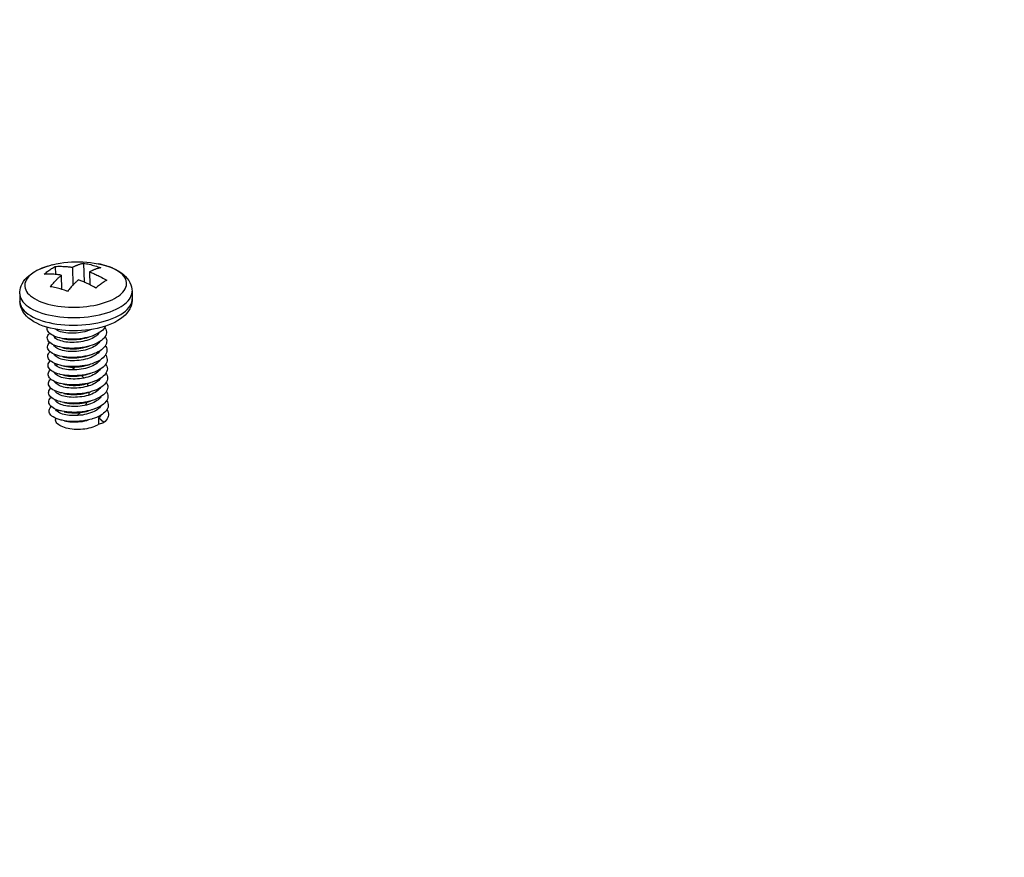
# Model space of a CAD drawing. Header units: millimetres. Extents: x 6 to 414, y 7 to 290.
# Tile 308 of 341: x 141.98 to 146.79, y 200.18 to 204.28. Entities that reach past the tile are written whole.
import ezdxf

# ---------------------------------------------------------------- set-up
doc = ezdxf.new("R2010")
doc.units = ezdxf.units.MM
doc.header["$LTSCALE"] = 23.1
doc.layers.get('0').update_dxf_attribs({"linetype": 'CONTINUOUS'})
for name, color, linetype in [('03_ALL_AXES', 7, 'CONTINUOUS'), ('09_ALL_ROUNDS', 7, 'CONTINUOUS'), ('20_ALL_FEATURES', 7, 'CONTINUOUS')]:
    doc.layers.add(name, color=color, linetype=linetype)
doc.styles.get("Standard").update_dxf_attribs({"font": 'txt', "width": 0.6})
doc.dimstyles.get("Standard").update_dxf_attribs({"dimtxt": 2.5, "dimasz": 1.8, "dimexe": 0.05, "dimexo": 0.0625, "dimtad": 1, "dimzin": 0, "dimdsep": 46, "dimtxsty": 'Standard', "dimblk": '_FILLED', "dimblk1": '_FILLED', "dimblk2": '_FILLED', "dimcen": 0.09, "dimadec": 0, "dimazin": 0, "dimtol": 1, "dimtp": 0.01, "dimtm": 0.01, "dimtfac": 1, "dimtofl": 0, "dimtmove": 0, "dimatfit": 3, "dimldrblk": '_FILLED', "dimfxl": 0, "dimtolj": 1, "dimtzin": 0, "dimarcsym": 0})

# ---------------------------------------------------------------- blocks, each defined once
blk = doc.blocks.new('_FILLED')
at = {"color": 0, "linetype": 'ByBlock'}
blk.add_solid([(0, 0), (-1, 0.2222), (-1, -0.2222)], dxfattribs=at)

msp = doc.modelspace()

# ---------------------------------------------------------------- linework, layer by layer
at = {"color": 40, "linetype": 'Continuous'}
msp.add_line((142.1522, 202.4142), (142.152, 202.4162), dxfattribs=at)
for points in [[(142.1561, 202.5838), (142.1565, 202.5842), (142.1569, 202.5847), (142.1573, 202.5852), (142.1577, 202.5856), (142.1581, 202.586), (142.1585, 202.5864), (142.159, 202.5869), (142.1594, 202.5873), (142.1599, 202.5876), (142.1603, 202.588), (142.1608, 202.5883), (142.1612, 202.5887), (142.1616, 202.589), (142.1621, 202.5893), (142.1625, 202.5896)], [(142.2312, 202.577), (142.2322, 202.5764), (142.2332, 202.5757), (142.2343, 202.5751), (142.2353, 202.5745), (142.2363, 202.5738), (142.2373, 202.5732), (142.2383, 202.5725), (142.2393, 202.5718), (142.2403, 202.5712), (142.2413, 202.5705), (142.2424, 202.5697), (142.2435, 202.569), (142.2446, 202.5682), (142.2457, 202.5674), (142.2468, 202.5666), (142.2479, 202.5658), (142.249, 202.565), (142.2501, 202.5642), (142.2511, 202.5634)], [(142.2813, 202.5353), (142.2822, 202.5343), (142.2831, 202.5333), (142.2839, 202.5323), (142.2848, 202.5313), (142.2856, 202.5303), (142.2864, 202.5293), (142.2872, 202.5283), (142.2881, 202.5273), (142.2888, 202.5263), (142.2896, 202.5253), (142.2904, 202.5243), (142.2911, 202.5233)], [(142.3075, 202.496), (142.308, 202.495), (142.3084, 202.494), (142.3088, 202.493), (142.3092, 202.492), (142.3096, 202.491), (142.31, 202.4899), (142.3104, 202.489), (142.3107, 202.4881), (142.311, 202.4872), (142.3113, 202.4863), (142.3116, 202.4854), (142.3119, 202.4845), (142.3122, 202.4836)], [(142.3165, 202.4536), (142.3165, 202.4526), (142.3164, 202.4516), (142.3164, 202.4506), (142.3164, 202.4496), (142.3163, 202.4486), (142.3162, 202.4476), (142.3162, 202.4466), (142.3161, 202.4456), (142.316, 202.4445), (142.3159, 202.4435), (142.3158, 202.4425), (142.3156, 202.4415), (142.3155, 202.4405), (142.3154, 202.4394)], [(142.3059, 202.4055), (142.3054, 202.4043), (142.305, 202.4032), (142.3045, 202.402), (142.304, 202.4009), (142.3035, 202.3997), (142.3029, 202.3986), (142.3024, 202.3975), (142.3019, 202.3964), (142.3014, 202.3953), (142.3009, 202.3942), (142.3003, 202.3931), (142.2998, 202.3921), (142.2993, 202.391), (142.2987, 202.39)], [(142.1689, 202.355), (142.1684, 202.3558), (142.168, 202.3567), (142.1675, 202.3576), (142.1671, 202.3585), (142.1666, 202.3594), (142.1662, 202.3603), (142.1658, 202.3612), (142.1654, 202.3622), (142.165, 202.3631), (142.1646, 202.364), (142.1642, 202.3648), (142.1639, 202.3657), (142.1636, 202.3665), (142.1633, 202.3673)], [(142.2747, 202.3548), (142.2738, 202.3537), (142.2728, 202.3527), (142.2719, 202.3517), (142.2709, 202.3507), (142.27, 202.3497), (142.269, 202.3487), (142.268, 202.3477), (142.267, 202.3468), (142.2661, 202.3458), (142.2651, 202.3449), (142.2641, 202.344), (142.2631, 202.3431), (142.2621, 202.3422), (142.2611, 202.3414), (142.2601, 202.3405), (142.259, 202.3397)]]:
    msp.add_lwpolyline(points, dxfattribs=at)
at = {"layer": '03_ALL_AXES', "color": 7, "linetype": 'Continuous'}
for p, q in [((141.9779, 202.9353), (141.9788, 202.8981)), ((142.5277, 202.9483), (142.5286, 202.9111)), ((142.1523, 202.3275), (142.1525, 202.32))]:
    msp.add_line(p, q, dxfattribs=at)
msp.add_lwpolyline([(142.1375, 203.0774), (142.1565, 203.0817), (142.1753, 203.0853), (142.1941, 203.0881), (142.2129, 203.0903), (142.2316, 203.0917), (142.2503, 203.0924), (142.2689, 203.0925), (142.2875, 203.0919), (142.306, 203.0906), (142.3245, 203.0887), (142.343, 203.086), (142.3616, 203.0827)], dxfattribs=at)
at = {"layer": '09_ALL_ROUNDS', "color": 7, "linetype": 'Continuous'}
for p, q in [((142.1374, 203.0773), (142.1308, 203.0757)), ((142.1375, 203.0774), (142.1374, 203.0773)), ((142.4014, 203.0726), (142.3883, 203.0764)), ((142.0424, 203.0371), (142.0349, 203.0314)), ((142.1046, 202.7988), (142.1223, 202.7945)), ((142.3753, 202.7706), (142.357, 202.7662)), ((142.3931, 202.7758), (142.3753, 202.7706)), ((142.4104, 202.7817), (142.3931, 202.7758))]:
    msp.add_line(p, q, dxfattribs=at)
for points in [[(142.0349, 203.0333), (142.0487, 203.0423), (142.0636, 203.0505), (142.0794, 203.058), (142.0962, 203.0647), (142.1134, 203.0706), (142.1313, 203.0758)], [(142.3616, 203.0827), (142.3785, 203.079), (142.3961, 203.0743), (142.4131, 203.0688), (142.4295, 203.0625), (142.4451, 203.0554), (142.4596, 203.0476), (142.473, 203.0389), (142.485, 203.0297), (142.4953, 203.0201), (142.5041, 203.0103), (142.5113, 203.0002), (142.5171, 202.9901), (142.5216, 202.9798), (142.5249, 202.9694), (142.5269, 202.9589), (142.5277, 202.9483)], [(142.3883, 203.0764), (142.3729, 203.0803), (142.3616, 203.0827)], [(141.9779, 202.9353), (141.9782, 202.9452), (141.9795, 202.9551), (141.9819, 202.9651), (141.9855, 202.975), (141.9902, 202.985), (141.9962, 202.995), (142.0037, 203.0049), (142.0126, 203.0147), (142.023, 203.0242), (142.0349, 203.0333)], [(142.0349, 203.0314), (142.0275, 203.025), (142.0206, 203.0179), (142.0146, 203.0103), (142.0097, 203.0025), (142.006, 202.9946), (142.0037, 202.9865), (142.0027, 202.9785), (142.003, 202.9705), (142.0045, 202.9625), (142.0074, 202.9547), (142.0115, 202.9469), (142.0169, 202.9394), (142.0236, 202.9321), (142.0314, 202.925), (142.0403, 202.9182), (142.0504, 202.9117), (142.0616, 202.9056), (142.0737, 202.8999), (142.0868, 202.8946), (142.1007, 202.8898), (142.1155, 202.8854), (142.1309, 202.8816), (142.147, 202.8782), (142.1637, 202.8754), (142.1808, 202.8732), (142.1982, 202.8715), (142.216, 202.8704), (142.2339, 202.8699), (142.252, 202.8699), (142.27, 202.8706), (142.2879, 202.8718), (142.3057, 202.8736), (142.3231, 202.8759), (142.3402, 202.8788), (142.3569, 202.8822), (142.373, 202.8862), (142.3884, 202.8906), (142.4032, 202.8956), (142.4171, 202.9009), (142.43, 202.9067), (142.4418, 202.9126), (142.4522, 202.9187), (142.4613, 202.9247)], [(142.1154, 203.0712), (142.1006, 203.0663), (142.0867, 203.0609), (142.0737, 203.0552), (142.062, 203.0492), (142.0516, 203.0432), (142.0424, 203.0371)], [(142.4613, 202.9247), (142.4689, 202.9304), (142.4762, 202.9368), (142.4832, 202.9439), (142.4892, 202.9515), (142.4941, 202.9593), (142.4977, 202.9673), (142.5001, 202.9753), (142.5011, 202.9834), (142.5008, 202.9914), (142.4993, 202.9993), (142.4964, 203.0072), (142.4922, 203.0149), (142.4868, 203.0225), (142.4802, 203.0298), (142.4724, 203.0369), (142.4635, 203.0436), (142.4534, 203.0501), (142.4422, 203.0562), (142.4301, 203.0619), (142.417, 203.0672), (142.4047, 203.0715)], [(141.9779, 202.9353), (141.9782, 202.9303), (141.98, 202.9215), (141.9831, 202.9128), (141.9877, 202.9043), (141.9937, 202.896), (142.001, 202.8879), (142.0096, 202.8801), (142.0195, 202.8726), (142.0306, 202.8655), (142.0429, 202.8588), (142.0563, 202.8525), (142.0707, 202.8466), (142.0861, 202.8413), (142.1024, 202.8365), (142.1194, 202.8322)], [(142.4838, 202.8798), (142.4922, 202.8861), (142.5003, 202.8932), (142.5079, 202.901), (142.5146, 202.9094), (142.52, 202.918), (142.524, 202.9268), (142.5266, 202.9356), (142.5277, 202.9445), (142.5277, 202.9483)], [(141.9788, 202.8981), (141.9789, 202.8962), (141.9801, 202.8871), (141.983, 202.8781), (141.9873, 202.8692), (141.9931, 202.8606), (142.0004, 202.8521), (142.0091, 202.844), (142.0192, 202.8362), (142.0305, 202.8288), (142.0432, 202.8218), (142.057, 202.8153), (142.0719, 202.8093), (142.0878, 202.8038), (142.1046, 202.7988)], [(142.128, 202.7674), (142.1104, 202.7721), (142.0934, 202.7776), (142.077, 202.7839), (142.0614, 202.791), (142.0469, 202.7988), (142.0335, 202.8074), (142.0215, 202.8166), (142.0112, 202.8262), (142.0024, 202.8361), (141.9952, 202.8461), (141.9894, 202.8563), (141.9849, 202.8666), (141.9817, 202.877), (141.9796, 202.8875), (141.9788, 202.8981)], [(142.5286, 202.9111), (142.5283, 202.9012), (142.527, 202.8912), (142.5246, 202.8813), (142.5211, 202.8713), (142.5163, 202.8614), (142.5103, 202.8514), (142.5028, 202.8414), (142.4939, 202.8317), (142.4835, 202.8222), (142.4717, 202.8131)], [(142.4847, 202.8426), (142.4952, 202.8506), (142.5044, 202.859), (142.5121, 202.8677), (142.5184, 202.8765), (142.5232, 202.8855), (142.5265, 202.8946), (142.5283, 202.9037), (142.5286, 202.9111)], [(142.1194, 202.8322), (142.1371, 202.8285), (142.1555, 202.8254), (142.1744, 202.823), (142.1936, 202.8211), (142.2132, 202.8199), (142.233, 202.8193), (142.2529, 202.8194), (142.2728, 202.8201), (142.2926, 202.8214), (142.3121, 202.8234), (142.3314, 202.826), (142.3503, 202.8292), (142.3686, 202.833)], [(142.3686, 202.833), (142.3863, 202.8373), (142.4034, 202.8422), (142.4197, 202.8477), (142.435, 202.8536), (142.4493, 202.8599), (142.4623, 202.8665), (142.4738, 202.8731), (142.4838, 202.8798)], [(142.3972, 202.8028), (142.4143, 202.8082), (142.4305, 202.8142), (142.4458, 202.8206), (142.4599, 202.8275), (142.4729, 202.8348), (142.4847, 202.8426)], [(142.1223, 202.7945), (142.1407, 202.7908), (142.1598, 202.7877), (142.1794, 202.7853), (142.1994, 202.7835), (142.2196, 202.7824), (142.2401, 202.782), (142.2607, 202.7823), (142.2812, 202.7833), (142.3016, 202.7849), (142.3217, 202.7872), (142.3414, 202.7902), (142.3606, 202.7938)], [(142.3606, 202.7938), (142.3793, 202.798), (142.3972, 202.8028)], [(142.4717, 202.8131), (142.4578, 202.8041), (142.443, 202.7958), (142.4271, 202.7884), (142.4104, 202.7817)], [(142.1647, 202.7602), (142.1461, 202.7635), (142.128, 202.7674)], [(142.357, 202.7662), (142.3383, 202.7625), (142.3193, 202.7594), (142.3001, 202.7571), (142.2806, 202.7555), (142.2611, 202.7546), (142.2415, 202.7543), (142.2221, 202.7547), (142.2027, 202.7559), (142.1835, 202.7577), (142.1647, 202.7602)]]:
    msp.add_lwpolyline(points, dxfattribs=at)
at = {"layer": '20_ALL_FEATURES', "color": 7, "linetype": 'Continuous'}
for p, q in [((142.2904, 203.0854), (142.2925, 202.993)), ((142.1521, 203.0695), (142.1531, 203.0301)), ((142.1815, 203.0265), (142.1832, 202.9572)), ((142.2357, 203.065), (142.2378, 202.9773)), ((142.3197, 203.0424), (142.3212, 202.9793)), ((142.1574, 202.7589), (142.1525, 202.7623)), ((142.3981, 202.7775), (142.3977, 202.7764)), ((142.3056, 202.7208), (142.3171, 202.7242)), ((142.3067, 202.6761), (142.3182, 202.6794)), ((142.3077, 202.6313), (142.3193, 202.6347)), ((142.1751, 202.586), (142.1646, 202.5889)), ((142.3088, 202.5865), (142.3203, 202.5899)), ((142.3098, 202.5418), (142.3214, 202.5452)), ((142.1762, 202.5412), (142.1748, 202.5416)), ((142.1772, 202.4965), (142.1749, 202.4971)), ((142.3109, 202.497), (142.3224, 202.5004)), ((142.1655, 202.4893), (142.1606, 202.4925)), ((142.312, 202.4523), (142.3235, 202.4556)), ((142.313, 202.4075), (142.3246, 202.4109)), ((142.3634, 202.3278), (142.3641, 202.2968)), ((142.3889, 202.3055), (142.3634, 202.3278)), ((142.3641, 202.2968), (142.3889, 202.3055))]:
    msp.add_line(p, q, dxfattribs=at)
for points in [[(142.2357, 203.065), (142.2378, 203.0661), (142.2399, 203.0672), (142.242, 203.0683), (142.2441, 203.0693), (142.2462, 203.0703), (142.2483, 203.0713), (142.2505, 203.0723), (142.2527, 203.0733), (142.255, 203.0743), (142.2574, 203.0753), (142.2599, 203.0763), (142.2626, 203.0774), (142.2654, 203.0784), (142.2684, 203.0794), (142.2716, 203.0805), (142.275, 203.0816), (142.2786, 203.0826), (142.2824, 203.0836), (142.2863, 203.0845), (142.2904, 203.0854)], [(142.2904, 203.0854), (142.2973, 203.0842), (142.3043, 203.0829), (142.3113, 203.0815), (142.3183, 203.0799), (142.3253, 203.0782), (142.3323, 203.0764), (142.3393, 203.0745), (142.3463, 203.0724), (142.3533, 203.0702), (142.3604, 203.0679), (142.3674, 203.0654), (142.3744, 203.0629)], [(142.0979, 203.0311), (142.1024, 203.035), (142.1069, 203.0387), (142.1114, 203.0424), (142.1159, 203.0459), (142.1205, 203.0493), (142.125, 203.0526)], [(142.1815, 203.0265), (142.1778, 203.0271), (142.1739, 203.0277), (142.1698, 203.0283), (142.1654, 203.0288), (142.1607, 203.0294), (142.1558, 203.0299), (142.1507, 203.0303), (142.1455, 203.0308), (142.1401, 203.0311), (142.1346, 203.0314), (142.1289, 203.0316), (142.123, 203.0317), (142.117, 203.0317), (142.1108, 203.0316), (142.1044, 203.0314), (142.0979, 203.0311)], [(142.125, 203.0526), (142.1295, 203.0557), (142.134, 203.0587), (142.1386, 203.0616), (142.1431, 203.0644), (142.1476, 203.067), (142.1521, 203.0695)], [(142.1277, 202.9701), (142.1317, 202.9749), (142.1356, 202.9795), (142.1393, 202.9839), (142.1429, 202.9879), (142.1462, 202.9917), (142.1494, 202.9951), (142.1523, 202.9982), (142.1551, 203.0011), (142.1577, 203.0038), (142.1601, 203.0063), (142.1625, 203.0087), (142.1647, 203.0109), (142.1669, 203.013), (142.169, 203.0151), (142.1711, 203.017), (142.1731, 203.019), (142.1752, 203.0209), (142.1773, 203.0228), (142.1794, 203.0246), (142.1815, 203.0265)], [(142.1521, 203.0695), (142.1585, 203.0698), (142.1647, 203.07), (142.1709, 203.0701), (142.177, 203.0701), (142.1829, 203.07), (142.1886, 203.0698), (142.1942, 203.0695), (142.1997, 203.0692), (142.205, 203.0688), (142.2101, 203.0683), (142.215, 203.0678), (142.2197, 203.0673), (142.2241, 203.0667), (142.2282, 203.0661), (142.2321, 203.0655), (142.2357, 203.065)], [(142.3744, 203.0629), (142.3703, 203.062), (142.3663, 203.0611), (142.3625, 203.06), (142.3589, 203.059), (142.3555, 203.0579), (142.3523, 203.0569), (142.3493, 203.0558), (142.3465, 203.0548), (142.3439, 203.0538), (142.3414, 203.0528), (142.339, 203.0518), (142.3367, 203.0508), (142.3345, 203.0498), (142.3324, 203.0488), (142.3303, 203.0478), (142.3282, 203.0468), (142.3261, 203.0457), (142.324, 203.0447), (142.3219, 203.0436), (142.3197, 203.0424)], [(142.3197, 203.0424), (142.3234, 203.041), (142.3274, 203.0395), (142.3315, 203.0378), (142.336, 203.036), (142.3407, 203.0341), (142.3456, 203.0319), (142.3507, 203.0297), (142.356, 203.0272), (142.3615, 203.0247), (142.367, 203.022), (142.3728, 203.0191), (142.3787, 203.0161), (142.3849, 203.0128), (142.3912, 203.0093), (142.3976, 203.0057), (142.4042, 203.0019)], [(142.2655, 203.004), (142.2634, 203.0021), (142.2613, 203.0002), (142.2593, 202.9984), (142.2572, 202.9964), (142.2551, 202.9945), (142.253, 202.9925), (142.2509, 202.9905), (142.2487, 202.9884), (142.2465, 202.9861), (142.2441, 202.9838), (142.2416, 202.9812), (142.239, 202.9785), (142.2362, 202.9756), (142.2333, 202.9724), (142.2302, 202.969), (142.2268, 202.9653), (142.2233, 202.9613), (142.2196, 202.9569), (142.2157, 202.9524), (142.2118, 202.9475)], [(142.3248, 202.9775), (142.3188, 202.9806), (142.313, 202.9835), (142.3073, 202.9862), (142.3018, 202.9888), (142.2965, 202.9912), (142.2913, 202.9935), (142.2864, 202.9957), (142.2817, 202.9976), (142.2772, 202.9994), (142.2731, 203.0011), (142.2692, 203.0026), (142.2655, 203.004)], [(142.35, 202.9634), (142.3435, 202.9672), (142.3372, 202.9708), (142.3309, 202.9742), (142.3248, 202.9775)], [(142.377, 202.9849), (142.3725, 202.9817), (142.368, 202.9783), (142.3635, 202.9748), (142.359, 202.9711), (142.3545, 202.9673), (142.35, 202.9634)], [(142.4042, 203.0019), (142.3996, 202.9994), (142.3951, 202.9968), (142.3906, 202.994), (142.3861, 202.9911), (142.3815, 202.9881), (142.377, 202.9849)], [(142.1837, 202.9571), (142.1767, 202.9592), (142.1697, 202.9611), (142.1627, 202.9629), (142.1557, 202.9646), (142.1487, 202.9662), (142.1417, 202.9676), (142.1347, 202.9689), (142.1277, 202.9701)], [(142.2118, 202.9475), (142.2048, 202.9501), (142.1977, 202.9526), (142.1907, 202.9549), (142.1837, 202.9571)], [(142.1253, 202.7409), (142.1205, 202.7455), (142.1167, 202.7503), (142.114, 202.7552), (142.1124, 202.7602), (142.112, 202.7653), (142.1127, 202.7704), (142.1131, 202.7714)], [(142.1259, 202.6966), (142.1212, 202.7012), (142.1175, 202.7059), (142.1149, 202.7109), (142.1134, 202.7159), (142.1131, 202.721), (142.1139, 202.7261), (142.1158, 202.7311), (142.1189, 202.7361), (142.123, 202.741), (142.1242, 202.742)], [(142.1719, 202.7203), (142.1641, 202.7223), (142.1546, 202.7254), (142.1459, 202.7288), (142.1381, 202.7325), (142.1312, 202.7366), (142.1253, 202.7409)], [(142.3293, 202.761), (142.3239, 202.7586), (142.3151, 202.7551), (142.3057, 202.7521), (142.296, 202.7494), (142.2859, 202.7471), (142.2756, 202.7453), (142.2652, 202.7439), (142.2546, 202.7429), (142.2441, 202.7423), (142.2335, 202.7421), (142.2231, 202.7425), (142.213, 202.7432), (142.2033, 202.7443), (142.1942, 202.7459), (142.1856, 202.7478), (142.1775, 202.7501), (142.17, 202.7527), (142.1633, 202.7557), (142.1574, 202.7589)], [(142.3777, 202.7526), (142.3702, 202.7472), (142.3618, 202.7421), (142.3526, 202.7373), (142.3426, 202.7329), (142.332, 202.7289), (142.3206, 202.7252)], [(142.3667, 202.7451), (142.3636, 202.7405), (142.3591, 202.7354), (142.3538, 202.7306)], [(142.3977, 202.7764), (142.3943, 202.7702), (142.3898, 202.7642), (142.3842, 202.7583), (142.3777, 202.7526)], [(142.3946, 202.7708), (142.3961, 202.7688), (142.3993, 202.7626), (142.4014, 202.7564), (142.4024, 202.7501), (142.4022, 202.7437), (142.4009, 202.7374), (142.3985, 202.7311)], [(142.1265, 202.6522), (142.1218, 202.6568), (142.1182, 202.6616), (142.1157, 202.6666), (142.1144, 202.6716), (142.1142, 202.6767), (142.1151, 202.6818), (142.1171, 202.6868), (142.1202, 202.6918), (142.1245, 202.6966), (142.1252, 202.6973)], [(142.173, 202.6755), (142.1643, 202.6778), (142.1549, 202.6809), (142.1462, 202.6844), (142.1385, 202.6881), (142.1317, 202.6922), (142.1259, 202.6966)], [(142.1587, 202.714), (142.1537, 202.7175), (142.1496, 202.7211), (142.1464, 202.7249), (142.1442, 202.7288), (142.1439, 202.7298)], [(142.3408, 202.7216), (142.3331, 202.7175), (142.3248, 202.7138), (142.316, 202.7103), (142.3066, 202.7073), (142.2968, 202.7046), (142.2867, 202.7023), (142.2764, 202.7005), (142.2659, 202.6991), (142.2552, 202.6981), (142.2446, 202.6975), (142.2342, 202.6974), (142.2239, 202.6977), (142.2139, 202.6984), (142.2043, 202.6996), (142.1951, 202.7011), (142.1865, 202.7031), (142.1785, 202.7053), (142.1711, 202.708), (142.1645, 202.7109), (142.1587, 202.714)], [(142.3206, 202.7252), (142.309, 202.7221), (142.2968, 202.7194), (142.2844, 202.7172), (142.2717, 202.7155), (142.2589, 202.7143), (142.246, 202.7136), (142.2333, 202.7134), (142.2208, 202.7137), (142.2085, 202.7145), (142.1966, 202.7158), (142.1852, 202.7175), (142.1743, 202.7197), (142.1719, 202.7203)], [(142.1872, 202.7166), (142.1949, 202.7149), (142.2041, 202.7133), (142.2138, 202.7122), (142.2238, 202.7114), (142.2342, 202.7111), (142.2448, 202.7113), (142.2554, 202.7118), (142.2659, 202.7128), (142.2763, 202.7143), (142.2866, 202.7161), (142.2967, 202.7184), (142.3056, 202.7208)], [(142.3781, 202.7073), (142.3705, 202.7019), (142.3621, 202.6969), (142.3528, 202.6921), (142.3427, 202.6877), (142.332, 202.6838), (142.3216, 202.6805)], [(142.3538, 202.7306), (142.3477, 202.726), (142.3408, 202.7216)], [(142.3678, 202.7003), (142.3647, 202.6957), (142.3602, 202.6907), (142.3549, 202.6859)], [(142.3985, 202.7311), (142.395, 202.7249), (142.3904, 202.7189), (142.3848, 202.713), (142.3781, 202.7073)], [(142.3956, 202.726), (142.3975, 202.7234), (142.4006, 202.7173), (142.4026, 202.7111), (142.4035, 202.7048), (142.4032, 202.6984), (142.4018, 202.6921), (142.3993, 202.6858)], [(142.1327, 202.6035), (142.1271, 202.6079), (142.1225, 202.6125), (142.119, 202.6173), (142.1166, 202.6222), (142.1154, 202.6273), (142.1153, 202.6324), (142.1163, 202.6375), (142.1184, 202.6425), (142.1217, 202.6475), (142.126, 202.6523), (142.1262, 202.6525)], [(142.1741, 202.6307), (142.1644, 202.6333), (142.1551, 202.6365), (142.1466, 202.6399), (142.1389, 202.6437), (142.1322, 202.6479), (142.1265, 202.6522)], [(142.16, 202.6691), (142.1549, 202.6726), (142.1508, 202.6762), (142.1476, 202.68), (142.1453, 202.6839), (142.145, 202.685)], [(142.1606, 202.6247), (142.1556, 202.6281), (142.1516, 202.6317), (142.1485, 202.6355), (142.1463, 202.6394), (142.1461, 202.6402)], [(142.3418, 202.6768), (142.3341, 202.6727), (142.3257, 202.6689), (142.3168, 202.6655), (142.3075, 202.6624), (142.2977, 202.6598), (142.2877, 202.6576), (142.2774, 202.6557), (142.267, 202.6543), (142.2564, 202.6533), (142.2458, 202.6527), (142.2354, 202.6526), (142.2252, 202.6529), (142.2152, 202.6537), (142.2056, 202.6548), (142.1965, 202.6563), (142.1879, 202.6582), (142.1799, 202.6605), (142.1726, 202.663), (142.1659, 202.6659), (142.16, 202.6691)], [(142.3216, 202.6805), (142.3089, 202.6771), (142.2968, 202.6744), (142.2843, 202.6723), (142.2716, 202.6706), (142.2588, 202.6694), (142.2459, 202.6688), (142.2332, 202.6686), (142.2207, 202.669), (142.2084, 202.6698), (142.1966, 202.6711), (142.1852, 202.6729), (142.1744, 202.6752), (142.173, 202.6755)], [(142.1883, 202.6718), (142.1959, 202.6701), (142.205, 202.6686), (142.2147, 202.6674), (142.2247, 202.6667), (142.2349, 202.6664), (142.2454, 202.6665), (142.256, 202.667), (142.2666, 202.668), (142.2771, 202.6695), (142.2875, 202.6713), (142.2976, 202.6736), (142.3067, 202.6761)], [(142.3785, 202.6621), (142.3709, 202.6567), (142.3623, 202.6517), (142.3529, 202.6469), (142.3428, 202.6426), (142.3321, 202.6387), (142.3227, 202.6357)], [(142.3549, 202.6859), (142.3487, 202.6812), (142.3418, 202.6768)], [(142.3559, 202.6411), (142.3498, 202.6365), (142.343, 202.6321)], [(142.3689, 202.6555), (142.3687, 202.6552), (142.3652, 202.6504), (142.361, 202.6456), (142.3559, 202.6411)], [(142.3993, 202.6858), (142.3957, 202.6796), (142.391, 202.6736), (142.3852, 202.6677), (142.3785, 202.6621)], [(142.4001, 202.6405), (142.3964, 202.6343), (142.3916, 202.6283), (142.3857, 202.6224), (142.3789, 202.6168)], [(142.3967, 202.6813), (142.3988, 202.6781), (142.4019, 202.672), (142.4038, 202.6657), (142.4045, 202.6594), (142.4042, 202.6531), (142.4027, 202.6467), (142.4001, 202.6405)], [(142.1332, 202.5591), (142.1277, 202.5635), (142.1232, 202.5682), (142.1198, 202.573), (142.1175, 202.5779), (142.1164, 202.583), (142.1164, 202.5881), (142.1175, 202.5932), (142.1197, 202.5982), (142.1231, 202.6032), (142.1273, 202.6077)], [(142.1646, 202.5889), (142.1553, 202.592), (142.1469, 202.5955), (142.1393, 202.5993), (142.1327, 202.6035)], [(142.1619, 202.5798), (142.1569, 202.5832), (142.1528, 202.5868), (142.1497, 202.5906), (142.1474, 202.5944), (142.1471, 202.5954)], [(142.343, 202.6321), (142.3354, 202.6281), (142.3272, 202.6243), (142.3184, 202.6209), (142.309, 202.6178), (142.2992, 202.6151), (142.2891, 202.6129), (142.2788, 202.611), (142.2683, 202.6096), (142.2575, 202.6085), (142.2467, 202.608), (142.236, 202.6079), (142.2255, 202.6082), (142.2153, 202.609), (142.2057, 202.6102), (142.1966, 202.6117), (142.1881, 202.6137), (142.1801, 202.616), (142.1728, 202.6186), (142.1663, 202.6215), (142.1606, 202.6247)], [(142.3227, 202.6357), (142.3207, 202.6351), (142.3089, 202.6321), (142.2967, 202.6295), (142.2842, 202.6273), (142.2715, 202.6257), (142.2587, 202.6246), (142.2458, 202.624), (142.2331, 202.6239), (142.2206, 202.6243), (142.2084, 202.6251), (142.1966, 202.6265), (142.1853, 202.6284), (142.1741, 202.6307)], [(142.1893, 202.627), (142.1972, 202.6253), (142.2063, 202.6238), (142.2159, 202.6226), (142.2259, 202.6219), (142.2361, 202.6216), (142.2465, 202.6217), (142.2571, 202.6223), (142.2677, 202.6233), (142.2782, 202.6247), (142.2885, 202.6265), (142.2985, 202.6288), (142.3077, 202.6313)], [(142.3789, 202.6168), (142.3712, 202.6115), (142.3625, 202.6065), (142.3531, 202.6018), (142.3429, 202.5975), (142.3321, 202.5936), (142.3237, 202.5909)], [(142.357, 202.5963), (142.3509, 202.5918), (142.344, 202.5874)], [(142.3699, 202.6107), (142.3667, 202.6062), (142.3623, 202.6012), (142.357, 202.5963)], [(142.4008, 202.5951), (142.397, 202.589), (142.3921, 202.583), (142.3862, 202.5771), (142.3793, 202.5716)], [(142.3977, 202.6365), (142.4002, 202.6328), (142.4031, 202.6267), (142.405, 202.6204), (142.4056, 202.6141), (142.4052, 202.6077), (142.4036, 202.6014), (142.4008, 202.5951)], [(142.3988, 202.5918), (142.4016, 202.5875), (142.4044, 202.5813), (142.4061, 202.5751), (142.4067, 202.5687), (142.4061, 202.5624), (142.4044, 202.5561), (142.4016, 202.5498)], [(142.1337, 202.5147), (142.1283, 202.5192), (142.1239, 202.5238), (142.1206, 202.5287), (142.1184, 202.5336), (142.1174, 202.5387), (142.1175, 202.5438), (142.1187, 202.5489), (142.121, 202.5539), (142.1245, 202.5588), (142.1284, 202.563)], [(142.1748, 202.5416), (142.1648, 202.5444), (142.1556, 202.5475), (142.1472, 202.5511), (142.1397, 202.5549), (142.1332, 202.5591)], [(142.1629, 202.535), (142.1578, 202.5385), (142.1537, 202.5422), (142.1506, 202.546), (142.1484, 202.5499), (142.1482, 202.5507)], [(142.344, 202.5874), (142.3364, 202.5833), (142.328, 202.5795), (142.319, 202.576), (142.3095, 202.5729), (142.2996, 202.5702), (142.2895, 202.568), (142.2791, 202.5661), (142.2686, 202.5647), (142.258, 202.5637), (142.2473, 202.5632), (142.2368, 202.5631), (142.2266, 202.5635), (142.2167, 202.5642), (142.2072, 202.5654), (142.1981, 202.5669), (142.1895, 202.5688), (142.1815, 202.5711), (142.1742, 202.5737), (142.1676, 202.5766), (142.1619, 202.5798)], [(142.3237, 202.5909), (142.3207, 202.5901), (142.3089, 202.587), (142.2966, 202.5845), (142.2841, 202.5824), (142.2714, 202.5808), (142.2585, 202.5798), (142.2457, 202.5792), (142.233, 202.5791), (142.2206, 202.5796), (142.2084, 202.5805), (142.1966, 202.5819), (142.1853, 202.5838), (142.1751, 202.586)], [(142.3248, 202.5462), (142.3207, 202.545), (142.3088, 202.542), (142.2966, 202.5395), (142.284, 202.5375), (142.2713, 202.5359), (142.2584, 202.5349), (142.2456, 202.5344), (142.233, 202.5344), (142.2205, 202.5349), (142.2084, 202.5358), (142.1966, 202.5373), (142.1854, 202.5392), (142.1762, 202.5412)], [(142.1904, 202.5823), (142.1973, 202.5807), (142.2064, 202.5792), (142.2161, 202.578), (142.2262, 202.5772), (142.2367, 202.5769), (142.2474, 202.577), (142.2582, 202.5775), (142.269, 202.5786), (142.2796, 202.58), (142.2899, 202.5819), (142.3, 202.5841), (142.3088, 202.5865)], [(142.3793, 202.5716), (142.3715, 202.5662), (142.3628, 202.5613), (142.3533, 202.5566), (142.3431, 202.5523), (142.3322, 202.5485), (142.3248, 202.5462)], [(142.3581, 202.5516), (142.3519, 202.547), (142.3451, 202.5426)], [(142.3709, 202.5659), (142.3678, 202.5614), (142.3633, 202.5564), (142.3581, 202.5516)], [(142.4016, 202.5498), (142.3977, 202.5436), (142.3927, 202.5377), (142.3867, 202.5319), (142.3797, 202.5263)], [(142.3999, 202.5471), (142.403, 202.5422), (142.4057, 202.536), (142.4073, 202.5297), (142.4077, 202.5234), (142.4071, 202.5171), (142.4053, 202.5107), (142.4024, 202.5045)], [(142.1343, 202.4704), (142.1289, 202.4748), (142.1246, 202.4795), (142.1214, 202.4844), (142.1194, 202.4893), (142.1184, 202.4944), (142.1186, 202.4995), (142.1199, 202.5046), (142.1224, 202.5096), (142.1259, 202.5145), (142.1295, 202.5182)], [(142.1749, 202.4971), (142.165, 202.4999), (142.1559, 202.5031), (142.1476, 202.5067), (142.1402, 202.5106), (142.1337, 202.5147)], [(142.1606, 202.4925), (142.1564, 202.4958), (142.1531, 202.4994), (142.1505, 202.503), (142.1492, 202.5059)], [(142.3451, 202.5426), (142.3375, 202.5385), (142.3292, 202.5348), (142.3204, 202.5314), (142.3111, 202.5283), (142.3014, 202.5256), (142.2913, 202.5233), (142.281, 202.5215), (142.2706, 202.5201), (142.26, 202.5191), (142.2495, 202.5185), (142.2391, 202.5183), (142.2288, 202.5186), (142.2188, 202.5193), (142.2091, 202.5205), (142.2, 202.522), (142.1913, 202.5239), (142.1832, 202.5262), (142.1757, 202.5288), (142.1689, 202.5318), (142.1629, 202.535)], [(142.3469, 202.4983), (142.3398, 202.4944), (142.3322, 202.4908), (142.324, 202.4875), (142.3154, 202.4845), (142.3063, 202.4819), (142.2969, 202.4796), (142.2873, 202.4776), (142.2776, 202.4761), (142.2676, 202.4749), (142.2576, 202.4741), (142.2476, 202.4736), (142.2375, 202.4736), (142.2277, 202.474), (142.2182, 202.4747), (142.2091, 202.4759), (142.2005, 202.4773), (142.1923, 202.4791), (142.1847, 202.4812), (142.1776, 202.4837), (142.1712, 202.4864), (142.1655, 202.4893)], [(142.3259, 202.5014), (142.3207, 202.5), (142.3088, 202.497), (142.2965, 202.4945), (142.2839, 202.4926), (142.2712, 202.4911), (142.2583, 202.4901), (142.2455, 202.4896), (142.2329, 202.4896), (142.2204, 202.4902), (142.2083, 202.4912), (142.1966, 202.4927), (142.1855, 202.4947), (142.1772, 202.4965)], [(142.1914, 202.5375), (142.1988, 202.5359), (142.2079, 202.5343), (142.2174, 202.5332), (142.2273, 202.5324), (142.2376, 202.5321), (142.248, 202.5322), (142.2587, 202.5327), (142.2694, 202.5337), (142.2799, 202.5351), (142.2902, 202.5369), (142.3004, 202.5392), (142.3098, 202.5418)], [(142.1925, 202.4928), (142.2007, 202.491), (142.2099, 202.4895), (142.2195, 202.4883), (142.2295, 202.4876), (142.2398, 202.4873), (142.2502, 202.4875), (142.2608, 202.488), (142.2713, 202.4891), (142.2817, 202.4905), (142.292, 202.4923), (142.3021, 202.4946), (142.3109, 202.497)], [(142.3797, 202.5263), (142.3718, 202.521), (142.363, 202.5161), (142.3534, 202.5114), (142.3431, 202.5072), (142.3322, 202.5034), (142.3259, 202.5014)], [(142.3591, 202.5068), (142.3534, 202.5025), (142.3469, 202.4983)], [(142.3719, 202.5211), (142.3689, 202.5166), (142.3644, 202.5116), (142.3591, 202.5068)], [(142.4024, 202.5045), (142.3983, 202.4983), (142.3933, 202.4924), (142.3872, 202.4866), (142.3801, 202.481)], [(142.4009, 202.5023), (142.4043, 202.4969), (142.4069, 202.4907), (142.4084, 202.4844), (142.4088, 202.4781), (142.408, 202.4717), (142.4061, 202.4654), (142.4031, 202.4591)], [(142.1348, 202.426), (142.1296, 202.4305), (142.1254, 202.4352), (142.1223, 202.4401), (142.1203, 202.445), (142.1194, 202.4501), (142.1197, 202.4552), (142.1211, 202.4603), (142.1237, 202.4653), (142.1273, 202.4702), (142.1306, 202.4735)], [(142.1783, 202.4517), (142.175, 202.4525), (142.1652, 202.4554), (142.1561, 202.4586), (142.1479, 202.4622), (142.1406, 202.4662), (142.1343, 202.4704)], [(142.1654, 202.4453), (142.1603, 202.4487), (142.1562, 202.4523), (142.153, 202.4561), (142.1507, 202.46), (142.1503, 202.4612)], [(142.3471, 202.453), (142.3394, 202.4489), (142.3309, 202.4451), (142.3219, 202.4416), (142.3125, 202.4386), (142.3028, 202.4359), (142.2927, 202.4337), (142.2825, 202.4319), (142.272, 202.4305), (142.2614, 202.4295), (142.2509, 202.4289), (142.2405, 202.4288), (142.2303, 202.4291), (142.2204, 202.4299), (142.2108, 202.431), (142.2017, 202.4325), (142.1931, 202.4344), (142.1852, 202.4367), (142.1778, 202.4393), (142.1712, 202.4421), (142.1654, 202.4453)], [(142.3269, 202.4566), (142.3207, 202.4549), (142.3088, 202.452), (142.2964, 202.4496), (142.2838, 202.4476), (142.2711, 202.4462), (142.2582, 202.4453), (142.2454, 202.4448), (142.2328, 202.4449), (142.2204, 202.4455), (142.2083, 202.4465), (142.1967, 202.4481), (142.1855, 202.4501), (142.1783, 202.4517)], [(142.1936, 202.448), (142.2012, 202.4463), (142.2099, 202.4448), (142.2189, 202.4437), (142.2285, 202.443), (142.2383, 202.4426), (142.2483, 202.4426), (142.2584, 202.4431), (142.2684, 202.4439), (142.2783, 202.4451), (142.2881, 202.4466), (142.2977, 202.4486), (142.3071, 202.4509), (142.312, 202.4523)], [(142.3801, 202.481), (142.3721, 202.4758), (142.3632, 202.4709), (142.3536, 202.4663), (142.3432, 202.4621), (142.3323, 202.4583), (142.3269, 202.4566)], [(142.3602, 202.462), (142.354, 202.4574), (142.3471, 202.453)], [(142.373, 202.4764), (142.37, 202.4719), (142.3655, 202.4669), (142.3602, 202.462)], [(142.4031, 202.4591), (142.399, 202.453), (142.3938, 202.4471), (142.3876, 202.4413), (142.3805, 202.4358)], [(142.402, 202.4576), (142.4057, 202.4516), (142.4082, 202.4454), (142.4096, 202.4391), (142.4098, 202.4327), (142.409, 202.4264), (142.4069, 202.4201), (142.4038, 202.4138)], [(142.1353, 202.3817), (142.1302, 202.3862), (142.1261, 202.3909), (142.1231, 202.3957), (142.1212, 202.4007), (142.1205, 202.4058), (142.1209, 202.4109), (142.1224, 202.416), (142.125, 202.421), (142.1288, 202.4259), (142.1316, 202.4287)], [(142.1564, 202.4142), (142.1483, 202.4178), (142.1411, 202.4218), (142.1348, 202.426)], [(142.1662, 202.4006), (142.1611, 202.4041), (142.157, 202.4078), (142.1538, 202.4116), (142.1516, 202.4155), (142.1513, 202.4165)], [(142.1794, 202.4069), (142.1752, 202.408), (142.1654, 202.4109), (142.1564, 202.4142)], [(142.3482, 202.4083), (142.3406, 202.4042), (142.3323, 202.4004), (142.3235, 202.397), (142.3142, 202.394), (142.3044, 202.3913), (142.2944, 202.389), (142.2841, 202.3872), (142.2736, 202.3858), (142.263, 202.3848), (142.2525, 202.3842), (142.242, 202.3841), (142.2318, 202.3844), (142.2218, 202.3851), (142.2122, 202.3862), (142.2031, 202.3877), (142.1945, 202.3896), (142.1864, 202.3919), (142.179, 202.3945), (142.1722, 202.3974), (142.1662, 202.4006)], [(142.328, 202.4119), (142.3207, 202.4099), (142.3087, 202.407), (142.2963, 202.4046), (142.2837, 202.4027), (142.271, 202.4013), (142.2581, 202.4004), (142.2453, 202.4001), (142.2327, 202.4002), (142.2203, 202.4008), (142.2083, 202.4019), (142.1967, 202.4035), (142.1856, 202.4055), (142.1794, 202.4069)], [(142.1946, 202.4032), (142.2024, 202.4015), (142.2115, 202.4), (142.2211, 202.3989), (142.2311, 202.3981), (142.2413, 202.3978), (142.2516, 202.3979), (142.2622, 202.3985), (142.2727, 202.3995), (142.2832, 202.4009), (142.2935, 202.4027), (142.3035, 202.4049), (142.313, 202.4075)], [(142.3805, 202.4358), (142.3724, 202.4306), (142.3634, 202.4257), (142.3537, 202.4211), (142.3433, 202.4169), (142.3323, 202.4132), (142.328, 202.4119)], [(142.3612, 202.4173), (142.3551, 202.4127), (142.3482, 202.4083)], [(142.3741, 202.4317), (142.371, 202.4272), (142.3666, 202.4221), (142.3612, 202.4173)], [(142.4038, 202.4138), (142.3996, 202.4077), (142.3943, 202.4018), (142.3881, 202.396), (142.3808, 202.3906)], [(142.4031, 202.4128), (142.4035, 202.4123), (142.407, 202.4062), (142.4094, 202.4), (142.4107, 202.3937), (142.4109, 202.3874), (142.4099, 202.381), (142.4078, 202.3747), (142.4045, 202.3685)], [(142.157, 202.3253), (142.149, 202.329), (142.142, 202.333), (142.1359, 202.3373), (142.1308, 202.3418), (142.1268, 202.3465), (142.1239, 202.3514), (142.1222, 202.3564), (142.1215, 202.3615), (142.122, 202.3666), (142.1236, 202.3717), (142.1264, 202.3767), (142.1302, 202.3816), (142.1327, 202.3839)], [(142.1804, 202.3622), (142.1753, 202.3635), (142.1656, 202.3664), (142.1567, 202.3697), (142.1486, 202.3734), (142.1415, 202.3774), (142.1353, 202.3817)], [(142.3623, 202.3725), (142.3562, 202.3679), (142.3493, 202.3636), (142.3418, 202.3595), (142.3335, 202.3558), (142.3246, 202.3523), (142.3152, 202.3492), (142.3054, 202.3465), (142.2952, 202.3442), (142.2849, 202.3424), (142.2744, 202.341), (142.2636, 202.34), (142.2529, 202.3394), (142.2422, 202.3393), (142.2318, 202.3397), (142.2218, 202.3404), (142.2123, 202.3416), (142.2032, 202.3431), (142.1947, 202.3451), (142.1867, 202.3473), (142.1793, 202.35), (142.1728, 202.3529), (142.167, 202.356), (142.1621, 202.3595), (142.158, 202.3631), (142.1549, 202.3669), (142.1527, 202.3708), (142.1524, 202.3717)], [(142.329, 202.3671), (142.3207, 202.3648), (142.3087, 202.362), (142.2963, 202.3597), (142.2836, 202.3578), (142.2708, 202.3565), (142.258, 202.3556), (142.2453, 202.3553), (142.2326, 202.3555), (142.2203, 202.3561), (142.2083, 202.3573), (142.1967, 202.3589), (142.1857, 202.361), (142.1804, 202.3622)], [(142.1957, 202.3585), (142.2038, 202.3567), (142.2129, 202.3552), (142.2226, 202.3541), (142.2326, 202.3533), (142.2428, 202.3531), (142.2532, 202.3532), (142.2638, 202.3538), (142.2743, 202.3548), (142.2848, 202.3562), (142.2951, 202.358), (142.3052, 202.3603), (142.3141, 202.3627)], [(142.3808, 202.3906), (142.3727, 202.3854), (142.3637, 202.3805), (142.3539, 202.376), (142.3434, 202.3718), (142.3323, 202.3681), (142.329, 202.3671)], [(142.4045, 202.3685), (142.4002, 202.3624), (142.3949, 202.3565), (142.3885, 202.3508), (142.3812, 202.3453), (142.3729, 202.3401), (142.3639, 202.3353), (142.354, 202.3308), (142.3435, 202.3267), (142.3323, 202.323), (142.3301, 202.3224)], [(142.3752, 202.387), (142.3721, 202.3824), (142.3676, 202.3774), (142.3623, 202.3725)], [(142.4042, 202.368), (142.4049, 202.367), (142.4083, 202.3609), (142.4106, 202.3547), (142.4118, 202.3484), (142.4119, 202.3421), (142.4108, 202.3357), (142.4086, 202.3294), (142.4053, 202.3232), (142.4009, 202.3171), (142.3954, 202.3112), (142.3889, 202.3055)], [(142.3641, 202.2968), (142.3579, 202.2928), (142.351, 202.2891), (142.3434, 202.2856), (142.3351, 202.2825), (142.3262, 202.2798), (142.3168, 202.2774), (142.307, 202.2754), (142.2969, 202.2737), (142.2865, 202.2725), (142.276, 202.2718), (142.2654, 202.2714), (142.2548, 202.2716), (142.2443, 202.2721), (142.234, 202.2731), (142.224, 202.2745), (142.2143, 202.2763), (142.2052, 202.2785), (142.1965, 202.2811), (142.1885, 202.284), (142.1811, 202.2873), (142.1745, 202.2908), (142.1686, 202.2947), (142.1636, 202.2987), (142.1595, 202.303), (142.1563, 202.3075), (142.1541, 202.3121), (142.1528, 202.3167), (142.1525, 202.32)], [(142.1815, 202.3174), (142.1754, 202.319), (142.1658, 202.322), (142.157, 202.3253)], [(142.3301, 202.3224), (142.3207, 202.3198), (142.3086, 202.317), (142.2962, 202.3147), (142.2835, 202.3129), (142.2707, 202.3116), (142.2579, 202.3108), (142.2452, 202.3105), (142.2326, 202.3107), (142.2202, 202.3114), (142.2083, 202.3126), (142.1968, 202.3143), (142.1858, 202.3164), (142.1815, 202.3174)], [(142.1967, 202.3137), (142.2039, 202.3121), (142.213, 202.3106), (142.2226, 202.3094), (142.2325, 202.3086), (142.2429, 202.3083), (142.2536, 202.3084), (142.2644, 202.309), (142.2751, 202.31), (142.2856, 202.3114), (142.296, 202.3132), (142.3061, 202.3155), (142.3151, 202.318)], [(142.3763, 202.3422), (142.3731, 202.3376), (142.3687, 202.3326), (142.3634, 202.3278)]]:
    msp.add_lwpolyline(points, dxfattribs=at)

# ---------------------------------------------------------------- leaders
at = {"color": 2, "linetype": 'Continuous'}
msp.add_leader([(145.2482, 193.259), (202.0847, 229.8032)], dimstyle='Standard', override={"dimtad": 0}, dxfattribs=at)

doc.saveas('drawing.dxf')
